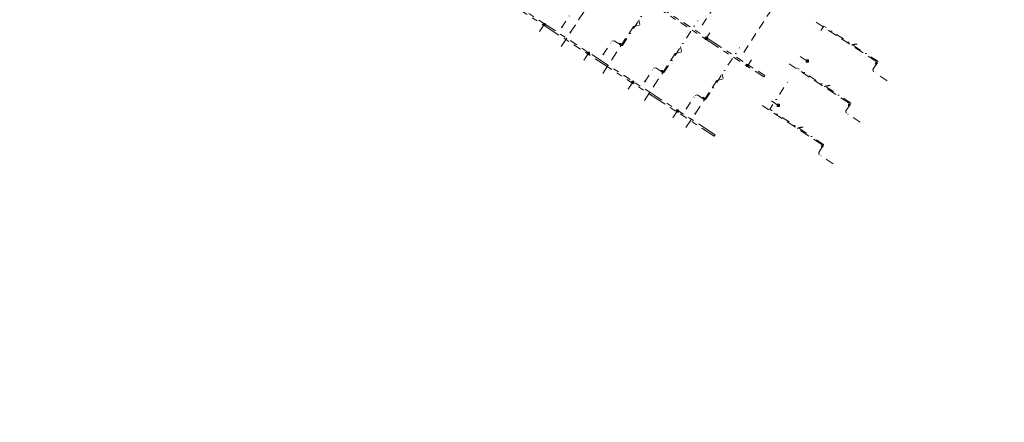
# Model space of a CAD drawing. Header units: inches. Extents: x 0 to 191500, y 0 to 342750.
# Tile 545 of 547: x 190309 to 190607, y 335534 to 335656. Entities that reach past the tile are written whole.
import ezdxf

# ---------------------------------------------------------------- set-up
doc = ezdxf.new("R2010")
doc.units = ezdxf.units.IN
doc.header["$MEASUREMENT"] = 0
for name, pattern in [('RI-DRAINAGE', [19.2, 6, -1.8, 1.8, -1.8, 2.4, -1.8, 1.8, -1.8]), ('RI-HWA_HUISAANSLUITING', [4.8, 3, -1.8]), ('RI-HWA_KOLKAANSLUITING', [4.3, 2.5, -1.8]), ('RI-VWA_HUISAANSLUITING', [6.1, 2.5, -1.8, 0, -1.8])]:
    doc.linetypes.add(name, pattern=pattern)
for name, color, linetype, lineweight in [('ECW', 150, 'Continuous', 20), ('N-WE-RI-DRAINAGE-G', 90, 'RI-DRAINAGE', 20), ('N-WE-RI-HWA_HUISAANSLUITING_PP_125-G', 150, 'RI-HWA_HUISAANSLUITING', 20), ('N-WE-RI-HWA_KOLK-S', 150, 'Continuous', 20), ('N-WE-RI-HWA_KOLKAANSLUITING_PP_125-G', 150, 'RI-HWA_KOLKAANSLUITING', 20), ('N-WE-RI-HWA_RIOOLPUT_ONTSTOPPINGSPUT-G', 150, 'Continuous', 20), ('N-WE-RI-VWA_HUISAANSLUITING_PP_125-G', 20, 'RI-VWA_HUISAANSLUITING', 20), ('N-WE-RI-VWA_RIOOLPUT_ONTSTOPPINGSPUT-G', 30, 'Continuous', 20)]:
    doc.layers.add(name, color=color, linetype=linetype, lineweight=lineweight)
picture_1 = doc.add_image_def('image1.ecw', size_in_pixel=(220000, 285000))

msp = doc.modelspace()

# ---------------------------------------------------------------- linework, layer by layer
at = {"layer": 'N-WE-RI-DRAINAGE-G', "flags": 128}
for points in [[(190370.53883, 335744.60353), (190534.11078, 335638.20949), (190534.3834, 335638.62863), (190370.81145, 335745.02267), (190370.53883, 335744.60353)], [(190519.33149, 335620.75468), (190356.71841, 335726.50856), (190356.44581, 335726.08941), (190519.0589, 335620.33553), (190519.33149, 335620.75468)]]:
    msp.add_lwpolyline(points, close=True, dxfattribs=at)
at = {"layer": 'N-WE-RI-HWA_HUISAANSLUITING_PP_125-G', "flags": 128}
for points in [[(190472.82941, 335647.425), (190482.13103, 335661.65649)], [(190496.49497, 335653.85892), (190494.70359, 335653.47538)], [(190568.10734, 335642.85877), (190549.91416, 335654.74974)], [(190485.40349, 335639.24623), (190494.70359, 335653.47538)], [(190491.00748, 335648.0945), (190490.44562, 335648.46173)], [(190491.00748, 335648.0945), (190491.2151, 335648.138)], [(190562.34921, 335648.16283), (190560.54979, 335647.78588)], [(190497.97757, 335631.06746), (190507.27615, 335645.29428)], [(190509.06755, 335645.67782), (190507.27615, 335645.29428)], [(190559.89343, 335630.30763), (190541.73538, 335642.17564)], [(190568.15083, 335642.65114), (190567.7836, 335642.08928)], [(190568.15083, 335642.65114), (190568.10734, 335642.85877)], [(190503.58308, 335639.91805), (190503.02121, 335640.28528)], [(190503.58308, 335639.91805), (190503.7907, 335639.96155)], [(190510.55166, 335622.88869), (190519.84871, 335637.11318)], [(190521.64012, 335637.49673), (190519.84871, 335637.11318)], [(190554.1353, 335635.61169), (190552.33588, 335635.23474)], [(190516.15868, 335631.74161), (190515.59681, 335632.10884)], [(190516.15868, 335631.74161), (190516.3663, 335631.7851)], [(190559.93692, 335630.10001), (190559.56969, 335629.53814)], [(190559.93692, 335630.10001), (190559.89343, 335630.30763)], [(190551.72006, 335617.73387), (190533.55836, 335629.60426)], [(190545.96193, 335623.03793), (190544.16251, 335622.66098)], [(190551.76355, 335617.52624), (190551.39632, 335616.96438)], [(190551.76355, 335617.52624), (190551.72006, 335617.73387)]]:
    msp.add_lwpolyline(points, dxfattribs=at)
at = {"layer": 'N-WE-RI-HWA_KOLK-S'}
for p, q in [((190467.30365, 335654.42011), (190467.30216, 335653.72366)), ((190467.30216, 335653.72366), (190468.00011, 335654.41861)), ((190467.30365, 335654.42011), (190467.99861, 335653.72216)), ((190468.00011, 335654.41861), (190467.30365, 335654.42011)), ((190467.99861, 335653.72216), (190468.00011, 335654.41861)), ((190467.30216, 335653.72366), (190467.99861, 335653.72216)), ((190516.31193, 335650.2078), (190516.31044, 335649.51134)), ((190516.31044, 335649.51134), (190517.00839, 335650.2063)), ((190516.31044, 335649.51134), (190517.00689, 335649.50985)), ((190516.31193, 335650.2078), (190517.00689, 335649.50985)), ((190517.00839, 335650.2063), (190516.31193, 335650.2078)), ((190517.00689, 335649.50985), (190517.00839, 335650.2063)), ((190480.71601, 335645.69608), (190480.71452, 335644.99963)), ((190480.71452, 335644.99963), (190481.41247, 335645.69459)), ((190480.71452, 335644.99963), (190481.41097, 335644.99814)), ((190480.71601, 335645.69608), (190481.41097, 335644.99814)), ((190481.41247, 335645.69459), (190480.71601, 335645.69608)), ((190481.41097, 335644.99814), (190481.41247, 335645.69459)), ((190528.88601, 335642.02909), (190528.88452, 335641.33264)), ((190528.88452, 335641.33264), (190529.58247, 335642.02759)), ((190528.88601, 335642.02909), (190529.58097, 335641.33114)), ((190529.58247, 335642.02759), (190528.88601, 335642.02909)), ((190529.58097, 335641.33114), (190529.58247, 335642.02759)), ((190546.86665, 335643.36118), (190546.86515, 335642.66473)), ((190546.86515, 335642.66473), (190547.5631, 335643.35969)), ((190546.86515, 335642.66473), (190547.56161, 335642.66324)), ((190546.86665, 335643.36118), (190547.56161, 335642.66324)), ((190547.5631, 335643.35969), (190546.86665, 335643.36118)), ((190547.56161, 335642.66324), (190547.5631, 335643.35969)), ((190528.88452, 335641.33264), (190529.58097, 335641.33114)), ((190494.12837, 335636.97206), (190494.12688, 335636.27561)), ((190494.12688, 335636.27561), (190494.82483, 335636.97056)), ((190494.12688, 335636.27561), (190494.82333, 335636.27411)), ((190494.12837, 335636.97206), (190494.82333, 335636.27411)), ((190494.82483, 335636.97056), (190494.12837, 335636.97206)), ((190494.82333, 335636.27411), (190494.82483, 335636.97056)), ((190507.54073, 335628.24803), (190507.53924, 335627.55158)), ((190507.53924, 335627.55158), (190508.23719, 335628.24654)), ((190507.53924, 335627.55158), (190508.23569, 335627.55009)), ((190507.54073, 335628.24803), (190508.23569, 335627.55009)), ((190508.23719, 335628.24654), (190507.54073, 335628.24803)), ((190508.23569, 335627.55009), (190508.23719, 335628.24654)), ((190538.11375, 335629.96765), (190538.11225, 335629.2712)), ((190538.11225, 335629.2712), (190538.8102, 335629.96615)), ((190538.11225, 335629.2712), (190538.80871, 335629.2697)), ((190538.11375, 335629.96765), (190538.80871, 335629.2697)), ((190538.8102, 335629.96615), (190538.11375, 335629.96765)), ((190538.80871, 335629.2697), (190538.8102, 335629.96615))]:
    msp.add_line(p, q, dxfattribs=at)
at = {"layer": 'N-WE-RI-HWA_KOLKAANSLUITING_PP_125-G', "flags": 128}
for points in [[(190526.17302, 335670.33245), (190515.0837, 335653.31408)], [(190538.75002, 335662.15822), (190527.65775, 335645.13533)], [(190467.65113, 335654.07113), (190466.15289, 335651.76773)], [(190516.65941, 335649.85882), (190517.77225, 335651.56532)], [(190481.06349, 335645.34711), (190479.56525, 335643.0437)], [(190547.21413, 335643.01221), (190543.74658, 335645.26767)], [(190529.23349, 335641.68011), (190530.3463, 335643.38657)], [(190494.47585, 335636.62308), (190492.97761, 335634.31968)], [(190538.46123, 335629.61868), (190535.02257, 335631.85534)], [(190507.88821, 335627.89906), (190506.38997, 335625.59565)]]:
    msp.add_lwpolyline(points, dxfattribs=at)
at = {"layer": 'N-WE-RI-HWA_RIOOLPUT_ONTSTOPPINGSPUT-G'}
for p, q in [((190475.72908, 335651.72824), (190475.53335, 335651.68716)), ((190475.61067, 335651.80557), (190475.65175, 335651.60983)), ((190490.89629, 335648.25807), (190490.70055, 335648.21699)), ((190490.77788, 335648.3354), (190490.81896, 335648.13966)), ((190568.11153, 335642.46889), (190567.91579, 335642.42782)), ((190567.99312, 335642.54622), (190568.0342, 335642.35049)), ((190503.46379, 335640.07758), (190503.26805, 335640.0365)), ((190503.34538, 335640.15491), (190503.38646, 335639.95917)), ((190516.04664, 335631.90255), (190515.8509, 335631.86148)), ((190515.92823, 335631.97988), (190515.96931, 335631.78415)), ((190513.45238, 335627.18972), (190513.25664, 335627.14864)), ((190513.33397, 335627.26705), (190513.37505, 335627.07131)), ((190559.9099, 335629.92964), (190559.71416, 335629.88857)), ((190559.79149, 335630.00697), (190559.83257, 335629.81124)), ((190551.71746, 335617.34505), (190551.52172, 335617.30397)), ((190551.59905, 335617.42238), (190551.64013, 335617.22664))]:
    msp.add_line(p, q, dxfattribs=at)
for centre in [(190475.63121, 335651.7077), (190490.79842, 335648.23753), (190568.01366, 335642.44835), (190503.36592, 335640.05704), (190515.94877, 335631.88201), (190513.35451, 335627.16918), (190559.81203, 335629.90911), (190551.61959, 335617.32451)]:
    msp.add_circle(centre, 0.1, dxfattribs=at)
at = {"layer": 'N-WE-RI-VWA_HUISAANSLUITING_PP_125-G', "flags": 128}
for points in [[(190491.30209, 335647.72275), (190501.46726, 335663.27545)], [(190472.87001, 335653.02916), (190475.58172, 335657.17808)], [(190496.62859, 335654.06353), (190496.33862, 335655.4477)], [(190503.87769, 335639.5463), (190514.15076, 335655.2641)], [(190568.52259, 335642.94576), (190552.23096, 335653.59388), (190551.14611, 335651.92602)], [(190485.44561, 335644.85272), (190488.15732, 335649.00163)], [(190488.8494, 335649.14662), (190488.15732, 335649.00163)], [(190488.8494, 335649.14662), (190491.09447, 335647.67925)], [(190562.1818, 335648.27225), (190560.79763, 335647.98229)], [(190491.30209, 335647.72275), (190491.09447, 335647.67925)], [(190509.20419, 335645.88709), (190508.91422, 335647.27125)], [(190516.45329, 335631.36985), (190526.72485, 335647.08533)], [(190567.09872, 335640.49307), (190568.56608, 335642.73813)], [(190568.52259, 335642.94576), (190568.56608, 335642.73813)], [(190498.0212, 335636.67627), (190500.73292, 335640.82519)], [(190501.425, 335640.97017), (190500.73292, 335640.82519)], [(190501.425, 335640.97017), (190503.67007, 335639.5028)], [(190503.87769, 335639.5463), (190503.67007, 335639.5028)], [(190521.77978, 335637.71064), (190521.48982, 335639.09481)], [(190560.30868, 335630.39462), (190544.05218, 335641.01978)], [(190567.09872, 335640.49307), (190567.2437, 335639.80098)], [(190571.39262, 335637.08927), (190567.2437, 335639.80098)], [(190552.13531, 335617.82086), (190535.87517, 335628.4484), (190541.67315, 335637.36225)], [(190553.96789, 335635.72112), (190552.58372, 335635.43115)], [(190510.5968, 335628.49982), (190513.30852, 335632.64874)], [(190514.0006, 335632.79372), (190513.30852, 335632.64874)], [(190514.0006, 335632.79372), (190516.24567, 335631.32635)], [(190516.45329, 335631.36985), (190516.24567, 335631.32635)], [(190558.88481, 335627.94193), (190560.35217, 335630.187)], [(190560.30868, 335630.39462), (190560.35217, 335630.187)], [(190558.88481, 335627.94193), (190559.02979, 335627.24985)], [(190563.17871, 335624.53813), (190559.02979, 335627.24985)], [(190545.79452, 335623.14735), (190544.41035, 335622.85739)], [(190550.71144, 335615.36816), (190552.1788, 335617.61323)], [(190550.71144, 335615.36816), (190550.85642, 335614.67608)], [(190552.13531, 335617.82086), (190552.1788, 335617.61323)], [(190555.00534, 335611.96437), (190550.85642, 335614.67608)]]:
    msp.add_lwpolyline(points, dxfattribs=at)
at = {"layer": 'N-WE-RI-VWA_RIOOLPUT_ONTSTOPPINGSPUT-G'}
for p, q in [((190473.08638, 335653.27454), (190472.90613, 335653.18788)), ((190472.95293, 335653.32134), (190473.03959, 335653.14109)), ((190490.71999, 335648.0223), (190490.53974, 335647.93564)), ((190490.58653, 335648.0691), (190490.67319, 335647.88884)), ((190485.68087, 335645.12616), (190485.50062, 335645.03951)), ((190485.54742, 335645.17296), (190485.63408, 335644.99271)), ((190568.35353, 335642.33705), (190568.17328, 335642.2504)), ((190568.22008, 335642.38385), (190568.30673, 335642.2036)), ((190503.29976, 335639.85306), (190503.11951, 335639.7664)), ((190503.16631, 335639.89986), (190503.25297, 335639.7196)), ((190498.25807, 335636.97152), (190498.07782, 335636.88487)), ((190498.12462, 335637.01832), (190498.21127, 335636.83807)), ((190515.87882, 335631.66461), (190515.69857, 335631.57795)), ((190515.74537, 335631.71141), (190515.83202, 335631.53116)), ((190510.83509, 335628.77532), (190510.65484, 335628.68866)), ((190510.70164, 335628.82212), (190510.7883, 335628.64187)), ((190560.14916, 335629.77666), (190559.9689, 335629.69001)), ((190560.0157, 335629.82346), (190560.10236, 335629.64321)), ((190551.97792, 335617.21618), (190551.79767, 335617.12953)), ((190551.84447, 335617.26298), (190551.93112, 335617.08273))]:
    msp.add_line(p, q, dxfattribs=at)
for centre in [(190472.99626, 335653.23121), (190490.62986, 335647.97897), (190485.59075, 335645.08284), (190568.26341, 335642.29373), (190503.20964, 335639.80973), (190498.16795, 335636.9282), (190515.78869, 335631.62128), (190510.74497, 335628.73199), (190560.05903, 335629.73334), (190551.88779, 335617.17285)]:
    msp.add_circle(centre, 0.1, dxfattribs=at)

# ---------------------------------------------------------------- pictures from other files: only their frames are drawn
at = {"layer": 'ECW'}
image = msp.add_image(picture_1, insert=(180500, 328500), size_in_units=(11000, 14250), dxfattribs=at)
image.dxf.flags = 7

doc.saveas('drawing.dxf')
